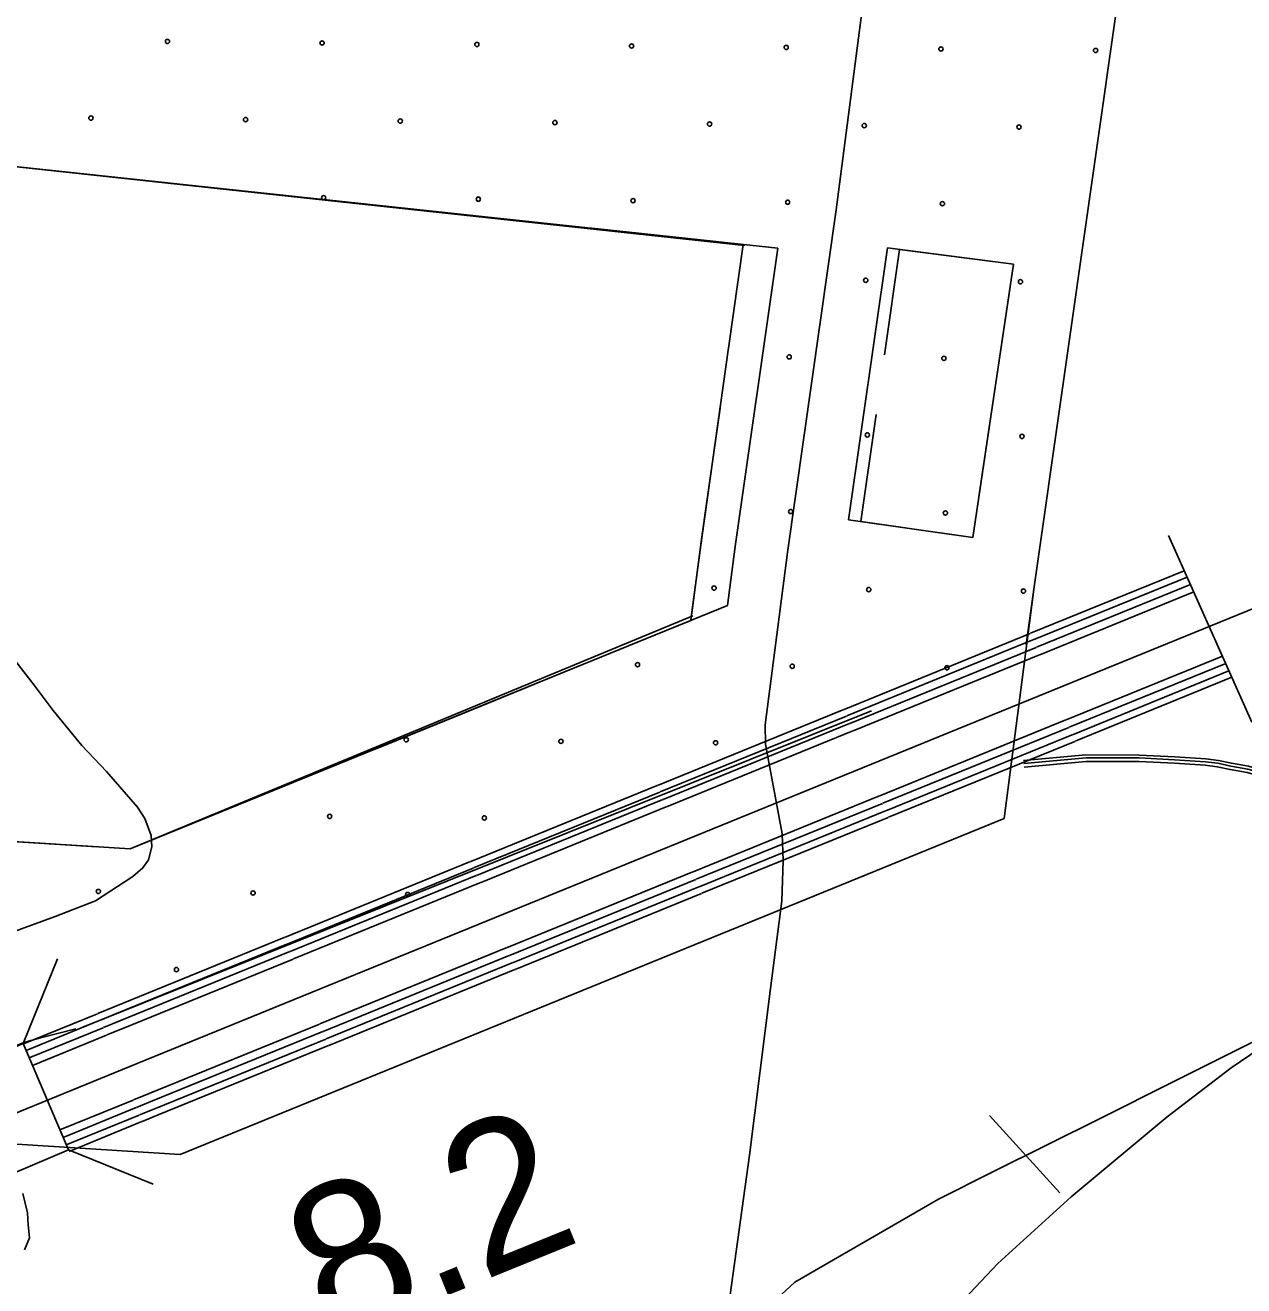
# Model space of a CAD drawing. Extents: x 1551132 to 1791609, y 378168 to 563823.
# Drawn here: x 1612504 to 1615534, y 446692 to 449826 of the extents above; entities that cross this region are included whole.
import ezdxf

# ---------------------------------------------------------------- set-up
doc = ezdxf.new("R2010")
doc.units = 0
for name, color, linetype in [('DESIGN - CONTOURS - Intermediate with optional Text', 7, 'Continuous'), ('DESIGN - EROSION CONTROL - Devices', 7, 'Continuous'), ('DESIGN - SCRATCH - User 1', 7, 'Continuous'), ('DESIGN - TRAFFIC CONTROL PERMANENT - Signalization', 7, 'Continuous'), ('DESIGN - TRANSPORTATION - Text', 7, 'Continuous'), ('SURVEY - CENTERLINE - Preliminary Text', 7, 'Continuous'), ('SURVEY - CONTOURS - Index with Text', 7, 'Continuous'), ('SURVEY - DRAINAGE - Storm Sewer', 7, 'Continuous'), ('SURVEY - PROPERTY - Political Boundaries', 7, 'Continuous'), ('SURVEY - VEGETATION - Features with Text', 7, 'Continuous')]:
    doc.layers.add(name, color=color, linetype=linetype)

msp = doc.modelspace()

# ---------------------------------------------------------------- linework, layer by layer
at = {"layer": 'DESIGN - CONTOURS - Intermediate with optional Text'}
msp.add_line((1615076.64, 446923.331), (1614901.853, 447115.811), dxfattribs=at)
for points in [[(1612145.231, 441701.576), (1612806.008, 443097.171), (1613337.671, 444230.551), (1613557.699, 444703.614), (1613736.495, 445064.757), (1613870.917, 445337.247), (1613961.065, 445515.31), (1614095.137, 445731.574), (1614208.768, 445911.946), (1614403.205, 446168.136), (1614520.253, 446311.682), (1614714.307, 446527.387), (1614922.752, 446747.401), (1615105.206, 446913.106), (1615343.876, 447112.428), (1615502.53, 447233.856), (1615845.356, 447466.846), (1616489.183, 447881.299), (1618897.035, 449389.198), (1622661.59, 451773.671), (1627020.164, 454562.613), (1631283.316, 457291.92), (1633260.678, 458540.762), (1634119.05, 459056.359)], [(1614307.691, 446599.289), (1614418.03, 446701.717), (1614775.38, 446907.897), (1614910.294, 446975.374), (1615180.113, 447110.319), (1615353.567, 447197.072), (1615604.111, 447322.384), (1615748.658, 447418.77), (1615895.813, 447500.355), (1615913.096, 447483.096)]]:
    msp.add_lwpolyline(points, dxfattribs=at)
at = {"layer": 'DESIGN - EROSION CONTROL - Devices'}
for centre in [(1612858.186, 449785.843), (1612858.186, 449785.843), (1613242.739, 449782.109), (1613242.739, 449782.109), (1613627.292, 449778.376), (1613627.292, 449778.376), (1614011.845, 449774.642), (1614011.845, 449774.642), (1614396.398, 449770.909), (1614396.398, 449770.909), (1614780.951, 449767.175), (1614780.951, 449767.175), (1615165.504, 449763.442), (1615165.504, 449763.442), (1612667.777, 449595.433), (1612667.777, 449595.433), (1613052.33, 449591.7), (1613052.33, 449591.7), (1613436.883, 449587.966), (1613436.883, 449587.966), (1613821.435, 449584.233), (1613821.435, 449584.233), (1614205.988, 449580.499), (1614205.988, 449580.499), (1614590.541, 449576.766), (1614590.541, 449576.766), (1614975.094, 449573.032), (1614975.094, 449573.032), (1613246.473, 449397.557), (1613246.473, 449397.557), (1613631.026, 449393.823), (1613631.026, 449393.823), (1614015.579, 449390.089), (1614015.579, 449390.089), (1614400.132, 449386.356), (1614400.132, 449386.356), (1614784.685, 449382.622), (1614784.685, 449382.622), (1614594.275, 449192.213), (1614594.275, 449192.213), (1614978.828, 449188.479), (1614978.828, 449188.479), (1614403.865, 449001.803), (1614403.865, 449001.803), (1614788.418, 448998.069), (1614788.418, 448998.069), (1614598.008, 448807.66), (1614598.008, 448807.66), (1614982.561, 448803.926), (1614982.561, 448803.926), (1614407.599, 448617.25), (1614407.599, 448617.25), (1614792.152, 448613.517), (1614792.152, 448613.517), (1614217.189, 448426.84), (1614217.189, 448426.84), (1614601.742, 448423.107), (1614601.742, 448423.107), (1614986.295, 448419.373), (1614986.295, 448419.373), (1614026.779, 448236.431), (1614026.779, 448236.431), (1614411.332, 448232.697), (1614411.332, 448232.697), (1614795.885, 448228.964), (1614795.885, 448228.964), (1613451.817, 448049.754), (1613451.817, 448049.754), (1613836.37, 448046.021), (1613836.37, 448046.021), (1614220.923, 448042.287), (1614220.923, 448042.287), (1613261.407, 447859.345), (1613261.407, 447859.345), (1613645.96, 447855.611), (1613645.96, 447855.611), (1612686.444, 447672.669), (1612686.444, 447672.669), (1613070.997, 447668.935), (1613070.997, 447668.935), (1612880.588, 447478.525), (1612880.588, 447478.525)]:
    msp.add_circle(centre, 5.28, dxfattribs=at)
msp.add_arc((1613455.55, 447665.201), 5.28, 296.023759, 287.69406, dxfattribs=at)
at = {"layer": 'DESIGN - SCRATCH - User 1'}
for points in [[(1615227.513, 449935.493), (1615012.934, 448429.637), (1614993.235, 448286.975)], [(1614292.668, 449279.034), (1612153.085, 449510.089)], [(1614159.154, 448349.126), (1614186.354, 448551.923), (1614253.111, 449024.302)], [(1612765.42, 447778.335), (1614164.096, 448357.768)], [(1614608.552, 448122.071), (1612647.372, 447335.315)], [(1609388.374, 447687.739), (1610350.643, 447554.311), (1610380.918, 447929.055), (1612765.42, 447778.335)], [(1612630.198, 447331.024), (1612542.616, 447308.69), (1612501.359, 447297.423), (1612279.464, 447205.604), (1612344.354, 447046.391), (1611069.118, 447134.043), (1611034.243, 446702.331), (1609948.385, 446852.893)]]:
    msp.add_lwpolyline(points, dxfattribs=at)
at = {"layer": 'DESIGN - TRANSPORTATION - Text'}
for points in [[(1612783.978, 447882.163), (1612706.788, 447971.14), (1612645.381, 448035.909), (1612574.175, 448122.828), (1612526.751, 448185.446), (1612481.293, 448244.039)], [(1612397.211, 447250.521), (1612413.719, 447266.722), (1612425.977, 447292.648), (1612432.277, 447322.64), (1612432.627, 447358.716), (1612433.094, 447406.809), (1612429.761, 447474.986), (1612429.969, 447497.028), (1612432.211, 447521.054), (1612440.411, 447541.012), (1612470.718, 447570.755), (1612578.774, 447610.856), (1612679.53, 447648.99), (1612772.286, 447709.925), (1612797.311, 447731.393), (1612810.719, 447751.618), (1612819.035, 447783.594), (1612817.31, 447811.67), (1612801.711, 447853.921), (1612783.978, 447882.163)], [(1612502.909, 446781.693), (1612515.208, 446811.635), (1612511.517, 446843.736), (1612509.809, 446873.812), (1612498.276, 446922.038)]]:
    msp.add_lwpolyline(points, dxfattribs=at)
at = {"layer": 'SURVEY - CENTERLINE - Preliminary Text'}
for points in [[(1618308.832, 449495.975), (1617277.698, 449077.58), (1612782.494, 447245.338), (1610912.121, 446480.175)], [(1615386.159, 448470.155), (1615004.168, 448314.459)], [(1615393.392, 448454.205), (1615010.767, 448298.25)], [(1615401.45, 448435.888), (1615018.317, 448279.725)], [(1615409.758, 448417.37), (1615026.817, 448261.283)], [(1615003.343, 448314.126), (1614540.328, 448125.404)], [(1615009.942, 448297.917), (1614546.928, 448109.195)], [(1615017.492, 448279.4), (1614554.478, 448090.678)], [(1615025.984, 448260.949), (1614562.978, 448072.228)], [(1615480.856, 448257.991), (1615092.649, 448099.754)], [(1615489.04, 448239.416), (1615100.307, 448080.97)], [(1615497.131, 448221.115), (1615107.857, 448062.444)], [(1615504.197, 448205.107), (1615114.457, 448046.244)], [(1614539.503, 448125.062), (1614076.497, 447936.34)], [(1614546.103, 448108.854), (1614083.097, 447920.132)], [(1615091.815, 448099.42), (1614628.81, 447910.698)], [(1614553.653, 448090.328), (1614090.647, 447901.606)], [(1614562.153, 448071.894), (1614099.147, 447883.172)], [(1615099.474, 448080.636), (1614636.468, 447891.915)], [(1615107.023, 448062.111), (1614644.017, 447873.389)], [(1615113.623, 448045.911), (1614650.617, 447857.189)], [(1614075.673, 447936.007), (1613612.667, 447747.285)], [(1614082.272, 447919.798), (1613619.266, 447731.076)], [(1614627.985, 447910.365), (1614164.979, 447721.643)], [(1614089.822, 447901.273), (1613626.816, 447712.551)], [(1614098.322, 447882.831), (1613635.316, 447694.109)], [(1614635.643, 447891.581), (1614172.637, 447702.859)], [(1614643.192, 447873.056), (1614180.187, 447684.334)], [(1614649.792, 447856.855), (1614186.786, 447668.133)], [(1613611.842, 447746.952), (1613148.827, 447558.23)], [(1613618.441, 447730.743), (1613155.427, 447542.021)], [(1614164.154, 447721.301), (1613701.148, 447532.58)], [(1613625.991, 447712.226), (1613162.977, 447523.504)], [(1613634.491, 447693.784), (1613171.477, 447505.062)], [(1614171.812, 447702.518), (1613708.806, 447513.796)], [(1614179.362, 447683.992), (1613716.356, 447495.27)], [(1614185.961, 447667.792), (1613722.956, 447479.07)], [(1613148.002, 447557.888), (1612725.237, 447385.567), (1612684.83, 447369.033)], [(1613154.602, 447541.68), (1612731.845, 447369.366), (1612691.455, 447352.841)], [(1613700.323, 447532.246), (1613237.308, 447343.524)], [(1613162.152, 447523.154), (1612739.412, 447350.849), (1612699.029, 447334.332)], [(1613170.652, 447504.72), (1612747.078, 447332.074), (1612707.546, 447315.898)], [(1613707.981, 447513.462), (1613244.967, 447324.741)], [(1613715.531, 447494.937), (1613252.516, 447306.215)], [(1613722.131, 447478.737), (1613259.116, 447290.015)], [(1612684.013, 447368.708), (1612500.109, 447293.473)], [(1612690.638, 447352.508), (1612506.926, 447277.347)], [(1613236.484, 447343.183), (1612813.027, 447170.578), (1612773.611, 447154.453)], [(1612698.213, 447333.999), (1612514.725, 447258.93)], [(1612706.738, 447315.565), (1612522.65, 447240.255)], [(1613244.142, 447324.399), (1612820.693, 447151.802), (1612781.294, 447135.677)], [(1613251.691, 447305.873), (1612828.251, 447133.285), (1612788.869, 447117.168)], [(1613258.291, 447289.673), (1612834.868, 447117.085), (1612795.494, 447100.968)], [(1612772.778, 447154.111), (1612590.857, 447079.692)], [(1612780.452, 447135.344), (1612598.757, 447061.017)], [(1612788.027, 447116.827), (1612606.556, 447042.591)], [(1612794.652, 447100.634), (1612613.373, 447026.482)]]:
    msp.add_lwpolyline(points, dxfattribs=at)
at = {"layer": 'SURVEY - CONTOURS - Index with Text'}
for points in [[(1614716.801, 450816.483), (1614612.061, 450069.646), (1614520.671, 449367.403), (1614399.24, 448515.247), (1614343.975, 448086.886), (1614344.891, 448038.977), (1614347.091, 448027.06)], [(1614612.061, 450069.646), (1614520.671, 449367.403), (1614399.24, 448515.247), (1614343.975, 448086.886), (1614344.891, 448038.977), (1614386.073, 447815.937), (1614389.215, 447749.752), (1614385.898, 447649.583), (1614356.974, 447431.519), (1614305.442, 447017.342), (1614201.419, 446269.172), (1614140.786, 445630.897)], [(1614388.123, 447772.686), (1614389.215, 447749.752), (1614385.898, 447649.583), (1614356.974, 447431.519), (1614305.442, 447017.342), (1614201.419, 446269.172), (1614140.786, 445630.897)], [(1614388.173, 447771.636), (1614389.215, 447749.752), (1614385.898, 447649.583), (1614356.974, 447431.519), (1614305.442, 447017.342), (1614201.419, 446269.172), (1614140.786, 445630.897)]]:
    msp.add_lwpolyline(points, dxfattribs=at)
at = {"layer": 'SURVEY - DRAINAGE - Storm Sewer'}
for p, q in [((1615553.93, 448093.562), (1615347.201, 448557.907)), ((1612499.651, 447294.489), (1612584.741, 447505.078)), ((1612611.881, 447030.132), (1612822.468, 446945.039))]:
    msp.add_line(p, q, dxfattribs=at)
msp.add_lwpolyline([(1612393.395, 446937.363), (1612611.881, 447030.132), (1612499.651, 447294.489), (1612281.173, 447201.745)], close=True, dxfattribs=at)
at = {"layer": 'SURVEY - PROPERTY - Political Boundaries'}
for points in [[(1614986.726, 447997.993), (1615141.581, 448012.035), (1615274.136, 448011.851), (1615362.551, 448007.268), (1615439.524, 448002.276), (1615470.806, 447998.501), (1615503.139, 447991.318), (1615545.755, 447983.934), (1615573.021, 447975.776), (1615615.386, 447959.942), (1615672.993, 447930.7), (1615704.051, 447911.799), (1615752.95, 447880.982), (1615931.596, 447774.379)], [(1614987.359, 447991.017), (1615141.889, 448005.034), (1615273.953, 448004.851), (1615362.142, 448000.276), (1615438.874, 447995.301), (1615469.623, 447991.593), (1615501.781, 447984.451), (1615544.146, 447977.109), (1615570.787, 447969.134), (1615612.57, 447953.525), (1615669.585, 447924.583), (1615700.368, 447905.849), (1615749.292, 447875.015), (1615928.012, 447768.37)], [(1614988.176, 447982.05), (1615142.289, 447996.034), (1615273.711, 447995.851), (1615361.617, 447991.293), (1615438.041, 447986.334), (1615468.107, 447982.709), (1615500.039, 447975.617), (1615542.08, 447968.334), (1615567.921, 447960.6), (1615608.945, 447945.275), (1615665.202, 447916.716), (1615695.626, 447898.199), (1615744.583, 447867.34), (1615923.404, 447760.645)]]:
    msp.add_lwpolyline(points, dxfattribs=at)
at = {"layer": 'SURVEY - VEGETATION - Features with Text'}
for points in [[(1615227.513, 449935.493), (1615012.934, 448429.637), (1614938.636, 447854.214)], [(1612153.085, 449510.089), (1614375.458, 449272.35)], [(1612564.726, 449466.054), (1612827.219, 449437.971)], [(1612827.219, 449437.971), (1613089.722, 449409.895)], [(1613238.868, 449393.936), (1613501.362, 449365.861)], [(1613501.362, 449365.861), (1613763.856, 449337.777)], [(1613913.002, 449321.818), (1614175.496, 449293.743)], [(1614175.496, 449293.743), (1614289.693, 449281.526)], [(1614375.458, 449272.35), (1614269.76, 448530.581), (1614250.802, 448383.777)], [(1614289.693, 449281.526), (1614252.877, 449023.144)], [(1614647.835, 449272.909), (1614551.462, 448596.575)], [(1614678.359, 449268.984), (1614641.06, 449007.21)], [(1614647.835, 449272.909), (1614961.611, 449232.525)], [(1614678.359, 449268.984), (1614909.67, 449239.208)], [(1614551.462, 448596.575), (1614860.054, 448552.365), (1614961.611, 449232.525)], [(1614914.137, 448914.591), (1614953.128, 449175.707)], [(1614875.154, 448653.485), (1614914.137, 448914.6)], [(1614232.211, 448874.573), (1614194.97, 448613.208)], [(1614619.894, 448858.706), (1614581.911, 448592.216)], [(1614194.77, 448613.233), (1614184.637, 448542.14), (1614159.371, 448346.509)], [(1614552.187, 448601.691), (1614551.462, 448596.575)], [(1614581.911, 448592.216), (1614812.781, 448559.14)], [(1614250.802, 448383.777), (1612765.42, 447778.335)], [(1614159.371, 448346.509), (1614006.333, 448284.133)], [(1613867.428, 448227.515), (1613622.967, 448127.87)], [(1613622.967, 448127.87), (1613378.497, 448028.226)], [(1613239.592, 447971.607), (1612995.123, 447871.963)], [(1609388.374, 447687.739), (1610350.643, 447554.311), (1610380.918, 447929.055), (1612765.42, 447778.335)], [(1612995.123, 447871.963), (1612765.42, 447778.335)], [(1614938.636, 447854.214), (1612889.466, 447018.974)], [(1612419.303, 447800.211), (1612682.772, 447783.561)], [(1609948.385, 446852.893), (1611034.243, 446702.331), (1611069.118, 447134.043), (1612889.466, 447018.974)]]:
    msp.add_lwpolyline(points, dxfattribs=at)

# ---------------------------------------------------------------- texts
at = {"layer": 'DESIGN - TRAFFIC CONTROL PERMANENT - Signalization'}
msp.add_text('8.2', height=369.9941, rotation=22.175519, dxfattribs=at).set_placement((1613258.89, 446548.045))

doc.saveas('drawing.dxf')
